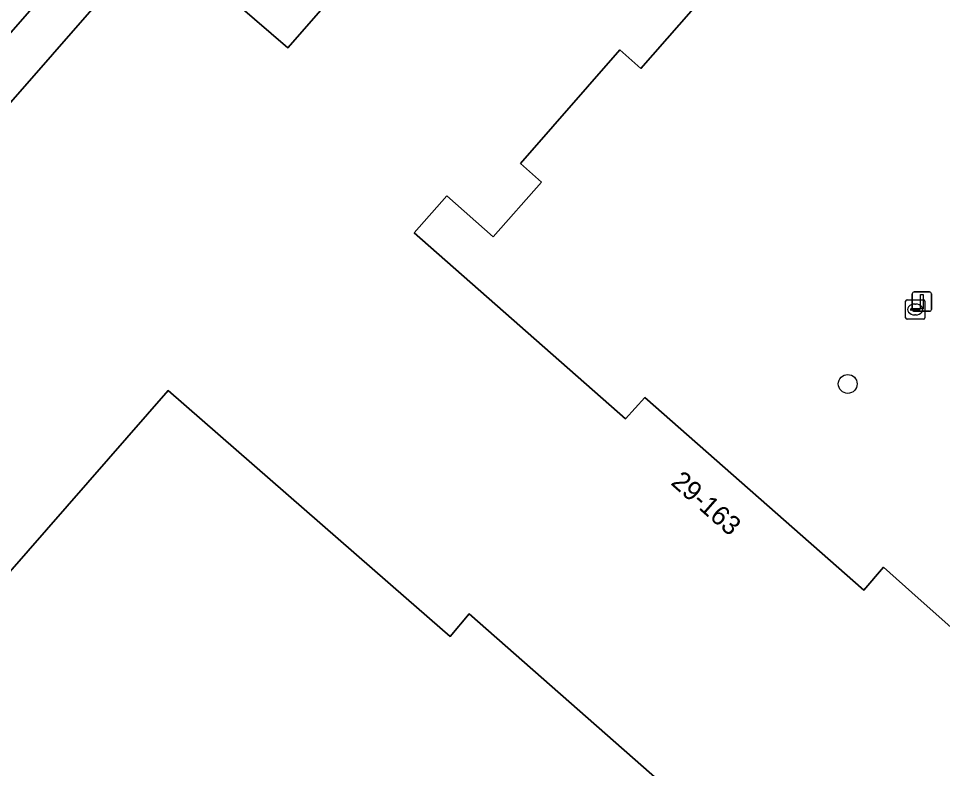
# Model space of a CAD drawing. Extents: x 158472 to 159562, y 388525 to 389606.
# Drawn here: x 158749.69 to 158797.59, y 388741.16 to 388780.05 of the extents above; entities that cross this region are included whole.
import ezdxf

# ---------------------------------------------------------------- set-up
doc = ezdxf.new("R2010")
doc.units = 0
for name, color, linetype in [('IMGEO_Boom', 7, 'Continuous'), ('IMGEO_Erf', 7, 'Continuous'), ('IMGEO_Kolk', 7, 'Continuous'), ('IMGEO_Lichtmast', 7, 'Continuous'), ('IMGEO_Pand', 7, 'Continuous'), ('IMGEO_Pand_nummerreeks', 7, 'Continuous'), ('IMGEO_Parkeervlak_open', 7, 'Continuous'), ('IMGEO_Voetpad_open', 7, 'Continuous')]:
    doc.layers.add(name, color=color, linetype=linetype)

msp = doc.modelspace()

# ---------------------------------------------------------------- linework, layer by layer
at = {"layer": 'IMGEO_Boom'}
msp.add_circle((158792.679, 388761.1), 0.489, dxfattribs=at)
at = {"layer": 'IMGEO_Erf'}
msp.add_lwpolyline([(158759.712, 388787.627), (158756.867, 388784.38), (158763.653, 388778.524), (158788.4, 388806.822), (158783.359, 388811.24), (158781.677, 388812.685), (158781.182, 388812.139), (158780.943, 388811.876), (158782.654, 388810.435), (158780.942, 388808.479), (158779.254, 388809.956), (158773.643, 388803.539), (158775.324, 388802.06), (158773.302, 388799.75), (158771.28, 388797.44), (158769.589, 388798.92), (158763.759, 388792.255), (158765.455, 388790.784), (158763.427, 388788.467), (158761.399, 388786.15)], close=True, dxfattribs=at)
for points in [[(158786.674, 388782.839), (158781.952, 388777.459), (158780.862, 388778.415), (158775.714, 388772.533), (158776.797, 388771.566), (158774.295, 388768.733), (158771.896, 388770.851), (158770.201, 388768.931), (158781.158, 388759.289), (158782.155, 388760.402), (158793.515, 388750.405), (158794.531, 388751.598), (158796.329, 388750), (158805.723, 388741.649), (158806.795, 388742.864), (158818.114, 388732.87)], [(158746.586, 388735.773), (158767.855, 388731.202), (158793.057, 388725.596), (158796.048, 388725.156), (158803.159, 388721.93), (158811.699, 388719.919), (158811.703, 388719.918), (158813.98, 388719.382), (158812.439, 388720.775), (158813.491, 388721.972), (158813.627, 388722.127), (158809.318, 388725.893), (158807.993, 388727.051), (158805.757, 388724.51), (158797.614, 388731.617), (158796.668, 388730.467), (158785.343, 388740.301), (158784.389, 388739.215), (158773.049, 388749.176), (158772.068, 388748.001), (158769.779, 388750), (158757.448, 388760.766), (158748.034, 388750)]]:
    msp.add_lwpolyline(points, dxfattribs=at)
at = {"layer": 'IMGEO_Kolk'}
for p, q in [((158795.677, 388764.535), (158795.677, 388765.387)), ((158795.752, 388765.461), (158796.604, 388765.461)), ((158796.165, 388765.241), (158796.19, 388765.241)), ((158796.678, 388765.387), (158796.678, 388764.535)), ((158795.936, 388764.955), (158795.936, 388764.967)), ((158796.374, 388764.918), (158795.976, 388764.918)), ((158795.979, 388765.004), (158796.377, 388765.004)), ((158796.188, 388764.681), (158796.163, 388764.681)), ((158796.42, 388764.967), (158796.42, 388764.955)), ((158796.604, 388764.461), (158795.752, 388764.461))]:
    msp.add_line(p, q, dxfattribs=at)
for points in [[(158795.677, 388764.535), (158795.677, 388765.387)], [(158795.752, 388765.461), (158796.604, 388765.461)], [(158796.678, 388765.387), (158796.678, 388764.535)], [(158796.604, 388764.461), (158795.752, 388764.461)]]:
    msp.add_lwpolyline(points, dxfattribs=at)
for centre, radius, start, end in [((158795.754, 388765.385), 0.0765, 91.552, 178.448), ((158795.754, 388765.385), 0.0765, 91.552, 178.448), ((158796.602, 388765.385), 0.0765, 1.552, 88.448), ((158796.602, 388765.385), 0.0765, 1.552, 88.448), ((158795.976, 388764.964), 0.0403, 85.8775, 175.7526), ((158795.973, 388764.954), 0.0366, 178.938, 274.7102), ((158796.377, 388764.961), 0.043, 264.8664, 352.4533), ((158796.381, 388764.966), 0.0386, 1.7309, 96.639), ((158795.754, 388764.537), 0.0765, 181.552, 268.448), ((158795.754, 388764.537), 0.0765, 181.552, 268.448), ((158796.602, 388764.537), 0.0765, 271.552, 358.448), ((158796.602, 388764.537), 0.0765, 271.552, 358.448)]:
    msp.add_arc(centre, radius, start, end, dxfattribs=at)
for centre, major_axis, ratio, start_param, end_param in [((158796.164, 388764.961), (-0.387, 0.002), 0.722429, 4.712389, 7.853982), ((158796.189, 388764.961), (-0.39, 0.002), 0.717154, 1.570796, 4.712389)]:
    msp.add_ellipse(centre, major_axis=major_axis, ratio=ratio, start_param=start_param, end_param=end_param, dxfattribs=at)
at = {"layer": 'IMGEO_Lichtmast'}
for p, q in [((158796.024, 388764.968), (158796.024, 388765.768)), ((158796.024, 388765.768), (158796.024, 388764.968)), ((158796.124, 388765.868), (158796.914, 388765.868)), ((158796.914, 388765.868), (158796.124, 388765.868)), ((158797.014, 388765.768), (158797.014, 388764.968)), ((158797.014, 388764.968), (158797.014, 388765.768)), ((158796.914, 388764.868), (158796.124, 388764.868)), ((158796.124, 388764.868), (158796.914, 388764.868))]:
    msp.add_line(p, q, dxfattribs=at)
msp.add_lwpolyline([(158796.444, 388765.743), (158796.594, 388765.743), (158796.594, 388764.993), (158796.444, 388764.993), (158796.444, 388765.743)], dxfattribs=at)
for centre, start, end in [((158796.124, 388765.768), 90, 180), ((158796.124, 388765.768), 90, 180), ((158796.914, 388765.768), 0, 90), ((158796.914, 388765.768), 360, 90), ((158796.124, 388764.968), 180, 270), ((158796.124, 388764.968), 180, 270), ((158796.914, 388764.968), 270, 0), ((158796.914, 388764.968), 270, 0)]:
    msp.add_arc(centre, 0.1, start, end, dxfattribs=at)
at = {"layer": 'IMGEO_Pand'}
for points in [[(158788.4, 388806.822), (158763.653, 388778.524), (158756.867, 388784.38), (158737.722, 388762.513)], [(158818.114, 388732.87), (158806.795, 388742.864), (158805.723, 388741.649), (158796.329, 388750), (158794.531, 388751.598), (158793.515, 388750.405), (158782.155, 388760.402), (158781.158, 388759.289), (158770.201, 388768.931), (158771.896, 388770.851), (158774.295, 388768.733), (158776.797, 388771.566), (158775.714, 388772.533), (158780.862, 388778.415), (158781.952, 388777.459), (158786.674, 388782.839)], [(158748.034, 388750), (158757.448, 388760.766), (158769.779, 388750), (158772.068, 388748.001), (158773.049, 388749.176), (158784.389, 388739.215)]]:
    msp.add_lwpolyline(points, dxfattribs=at)
at = {"layer": 'IMGEO_Parkeervlak_open'}
msp.add_lwpolyline([(158723.072, 388749.425), (158723.574, 388750), (158724.917, 388751.537), (158779.391, 388813.69), (158778.058, 388814.89), (158777.609, 388814.378), (158721.552, 388750.402), (158721.191, 388750), (158719.735, 388748.381)], dxfattribs=at)
at = {"layer": 'IMGEO_Voetpad_open'}
for points in [[(158779.254, 388809.956), (158780.943, 388811.876), (158781.182, 388812.139), (158779.391, 388813.69), (158724.917, 388751.537), (158723.574, 388750), (158723.072, 388749.425)], [(158716.515, 388746.261), (158714.762, 388744.037), (158716.33, 388742.684), (158716.517, 388742.904), (158717.042, 388743.522), (158720.44, 388742.799), (158725.348, 388748.235), (158726.185, 388749.28), (158726.809, 388750), (158727.187, 388750.436), (158733.866, 388758.112), (158737.722, 388762.513), (158756.867, 388784.38), (158759.712, 388787.627), (158761.736, 388789.941), (158763.759, 388792.255), (158769.589, 388798.92), (158771.616, 388801.229), (158773.643, 388803.539), (158779.254, 388809.956)]]:
    msp.add_lwpolyline(points, dxfattribs=at)

# ---------------------------------------------------------------- texts
at = {"layer": 'IMGEO_Pand_nummerreeks'}
msp.add_text('29-163', height=1, rotation=318.6517, dxfattribs=at).set_placement((158783.46, 388755.924))

doc.saveas('drawing.dxf')
